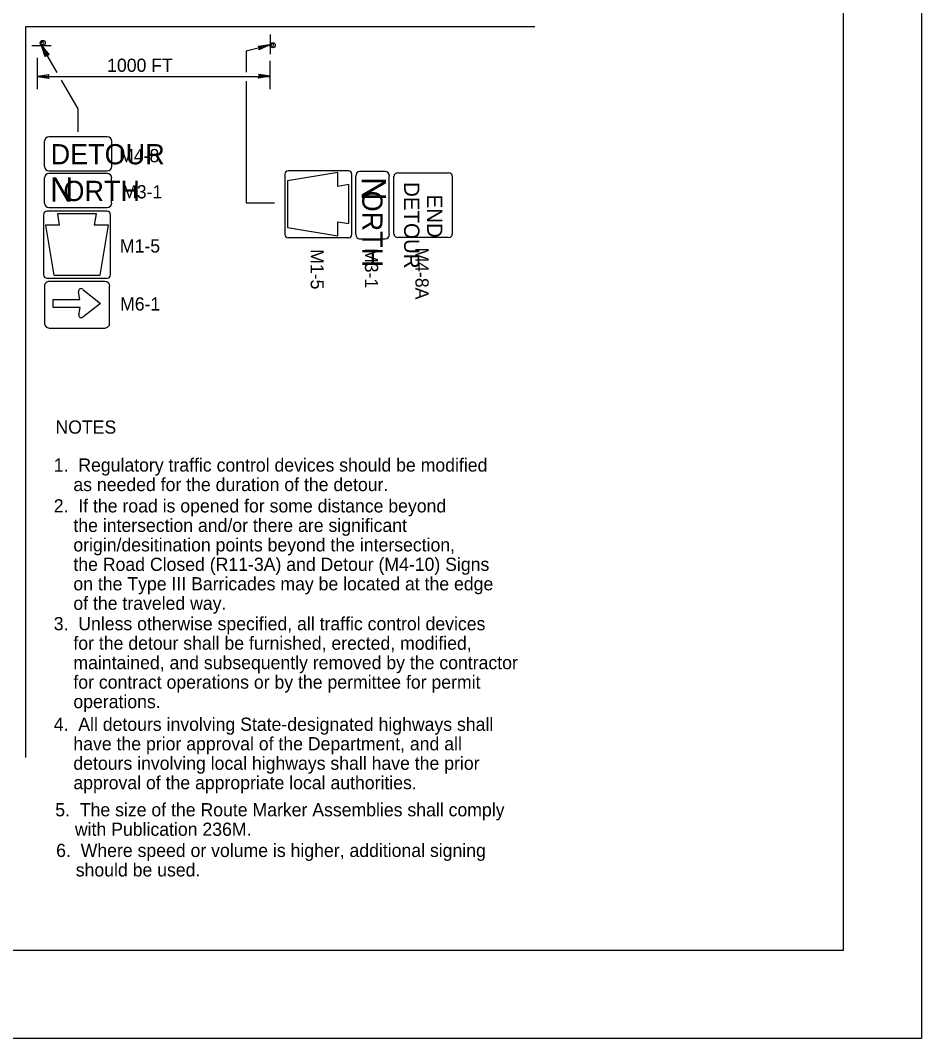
# Model space of a CAD drawing. Extents: x -14145 to -13662, y 30244 to 30661.
# Drawn here: x -13907.51 to -13893.17, y 30262.81 to 30279.01 of the extents above; entities that cross this region are included whole.
import ezdxf

# ---------------------------------------------------------------- set-up
doc = ezdxf.new("R2010")
doc.units = 0
for name, color, linetype in [('1', 7, 'Continuous'), ('10', 7, 'Continuous'), ('2', 7, 'Continuous'), ('61', 7, 'Continuous')]:
    doc.layers.add(name, color=color, linetype=linetype)

msp = doc.modelspace()

# ---------------------------------------------------------------- linework, layer by layer
at = {"layer": '1'}
for p, q in [((-13907.424, 30267.284), (-13907.424, 30278.918)), ((-13907.424, 30278.918), (-13899.327, 30278.918)), ((-13903.54, 30278.791), (-13903.54, 30278.479)), ((-13903.54, 30278.791), (-13903.54, 30278.479)), ((-13903.54, 30278.791), (-13903.54, 30278.479)), ((-13903.54, 30278.791), (-13903.54, 30278.479)), ((-13903.54, 30278.791), (-13903.54, 30278.479)), ((-13903.54, 30278.791), (-13903.54, 30278.479)), ((-13907.333, 30278.613), (-13907.021, 30278.613)), ((-13907.333, 30278.613), (-13907.021, 30278.613)), ((-13907.333, 30278.613), (-13907.021, 30278.613)), ((-13907.333, 30278.613), (-13907.021, 30278.613)), ((-13907.333, 30278.613), (-13907.021, 30278.613)), ((-13907.333, 30278.613), (-13907.021, 30278.613)), ((-13906.929, 30278.183), (-13907.176, 30278.613)), ((-13903.92, 30278.528), (-13903.546, 30278.624)), ((-13907.24, 30277.917), (-13907.24, 30278.419)), ((-13903.919, 30278.528), (-13903.919, 30278.191)), ((-13903.54, 30277.917), (-13903.54, 30278.371)), ((-13907.24, 30278.121), (-13903.54, 30278.121)), ((-13907.24, 30278.121), (-13905.39, 30278.121)), ((-13907.24, 30278.121), (-13905.39, 30278.121)), ((-13906.596, 30277.605), (-13906.859, 30278.062)), ((-13903.919, 30278.049), (-13903.919, 30276.112)), ((-13906.596, 30277.241), (-13906.596, 30277.605)), ((-13907.134, 30277.093), (-13907.134, 30276.688)), ((-13906.134, 30277.159), (-13907.06, 30277.159)), ((-13906.06, 30276.688), (-13906.06, 30277.093)), ((-13907.06, 30276.622), (-13906.134, 30276.622)), ((-13902.295, 30276.622), (-13903.253, 30276.622)), ((-13901.709, 30276.61), (-13902.115, 30276.61)), ((-13907.134, 30276.509), (-13907.134, 30276.103)), ((-13906.134, 30276.575), (-13907.061, 30276.575)), ((-13906.061, 30276.103), (-13906.061, 30276.509)), ((-13903.306, 30276.568), (-13903.306, 30275.61)), ((-13902.463, 30276.592), (-13903.261, 30276.458)), ((-13903.261, 30276.458), (-13903.261, 30276.081)), ((-13902.463, 30276.37), (-13902.463, 30276.592)), ((-13902.242, 30275.61), (-13902.242, 30276.568)), ((-13902.18, 30276.537), (-13902.18, 30275.61)), ((-13901.643, 30275.61), (-13901.643, 30276.537)), ((-13901.569, 30275.61), (-13901.569, 30276.537)), ((-13901.509, 30276.586), (-13900.702, 30276.586)), ((-13900.642, 30276.537), (-13900.642, 30275.61)), ((-13902.285, 30276.4), (-13902.463, 30276.37)), ((-13902.285, 30276.089), (-13902.285, 30276.4)), ((-13906.134, 30275.976), (-13907.092, 30275.976)), ((-13907.061, 30276.038), (-13906.134, 30276.038)), ((-13903.919, 30276.112), (-13903.472, 30276.112)), ((-13903.261, 30276.097), (-13903.261, 30275.72)), ((-13902.285, 30275.779), (-13902.285, 30276.089)), ((-13907.146, 30275.923), (-13907.146, 30274.965)), ((-13906.613, 30275.933), (-13906.924, 30275.933)), ((-13906.924, 30275.933), (-13906.894, 30275.755)), ((-13906.303, 30275.933), (-13906.613, 30275.933)), ((-13906.332, 30275.755), (-13906.303, 30275.933)), ((-13906.081, 30274.965), (-13906.081, 30275.923)), ((-13902.463, 30275.587), (-13902.463, 30275.808)), ((-13902.463, 30275.808), (-13902.285, 30275.779)), ((-13906.894, 30275.755), (-13907.116, 30275.755)), ((-13907.116, 30275.755), (-13906.982, 30274.957)), ((-13906.111, 30275.755), (-13906.332, 30275.755)), ((-13906.244, 30274.957), (-13906.111, 30275.755)), ((-13903.261, 30275.72), (-13902.463, 30275.587)), ((-13903.253, 30275.557), (-13902.295, 30275.557)), ((-13902.115, 30275.537), (-13901.709, 30275.537)), ((-13900.702, 30275.561), (-13901.509, 30275.561)), ((-13907.092, 30274.912), (-13906.134, 30274.912)), ((-13906.172, 30274.86), (-13907.054, 30274.86)), ((-13906.982, 30274.957), (-13906.605, 30274.957)), ((-13906.621, 30274.957), (-13906.244, 30274.957)), ((-13907.132, 30274.786), (-13907.132, 30274.192)), ((-13906.565, 30274.574), (-13906.587, 30274.691)), ((-13906.519, 30274.731), (-13906.239, 30274.51)), ((-13906.094, 30274.192), (-13906.094, 30274.786)), ((-13906.991, 30274.445), (-13906.991, 30274.574)), ((-13906.991, 30274.574), (-13906.565, 30274.574)), ((-13906.239, 30274.51), (-13906.517, 30274.291)), ((-13906.563, 30274.445), (-13906.991, 30274.445)), ((-13906.585, 30274.328), (-13906.563, 30274.445)), ((-13907.054, 30274.117), (-13906.172, 30274.117))]:
    msp.add_line(p, q, dxfattribs=at)
for points in [[(-13907.115, 30278.442), (-13907.106, 30278.457), (-13907.177, 30278.613), (-13907.115, 30278.442), (-13907.12, 30278.435), (-13907.177, 30278.613), (-13907.09, 30278.466), (-13907.077, 30278.463), (-13907.177, 30278.613), (-13907.064, 30278.46), (-13907.077, 30278.463)], [(-13907.115, 30278.442), (-13907.106, 30278.457), (-13907.177, 30278.613), (-13907.115, 30278.442), (-13907.12, 30278.435), (-13907.177, 30278.613), (-13907.09, 30278.466), (-13907.077, 30278.463), (-13907.177, 30278.613), (-13907.064, 30278.46), (-13907.077, 30278.463)], [(-13907.106, 30278.446), (-13907.097, 30278.461), (-13907.177, 30278.613), (-13907.106, 30278.446), (-13907.11, 30278.438), (-13907.177, 30278.613), (-13907.082, 30278.471), (-13907.069, 30278.469), (-13907.177, 30278.613), (-13907.056, 30278.467), (-13907.069, 30278.469)], [(-13903.726, 30278.6), (-13903.714, 30278.588), (-13903.546, 30278.624), (-13903.726, 30278.6), (-13903.732, 30278.606), (-13903.546, 30278.624), (-13903.708, 30278.57), (-13903.714, 30278.558), (-13903.546, 30278.624), (-13903.72, 30278.546), (-13903.714, 30278.558)], [(-13907.06, 30278.097), (-13907.066, 30278.115), (-13907.24, 30278.121), (-13907.06, 30278.097), (-13907.054, 30278.091), (-13907.24, 30278.121), (-13907.066, 30278.127), (-13907.06, 30278.145), (-13907.24, 30278.121), (-13907.054, 30278.151), (-13907.06, 30278.145)], [(-13907.06, 30278.097), (-13907.066, 30278.115), (-13907.24, 30278.121), (-13907.06, 30278.097), (-13907.054, 30278.091), (-13907.24, 30278.121), (-13907.066, 30278.127), (-13907.06, 30278.145), (-13907.24, 30278.121), (-13907.054, 30278.151), (-13907.06, 30278.145)], [(-13907.06, 30278.097), (-13907.066, 30278.115), (-13907.24, 30278.121), (-13907.06, 30278.097), (-13907.054, 30278.091), (-13907.24, 30278.121), (-13907.066, 30278.127), (-13907.06, 30278.145), (-13907.24, 30278.121), (-13907.054, 30278.151), (-13907.06, 30278.145)], [(-13903.72, 30278.151), (-13903.714, 30278.139), (-13903.54, 30278.127), (-13903.72, 30278.151), (-13903.726, 30278.157), (-13903.54, 30278.127), (-13903.714, 30278.121), (-13903.72, 30278.109), (-13903.54, 30278.127), (-13903.726, 30278.097), (-13903.72, 30278.109)], [(-13903.72, 30278.151), (-13903.714, 30278.139), (-13903.54, 30278.127), (-13903.72, 30278.151), (-13903.726, 30278.157), (-13903.54, 30278.127), (-13903.714, 30278.121), (-13903.72, 30278.109), (-13903.54, 30278.127), (-13903.726, 30278.097), (-13903.72, 30278.109)], [(-13903.72, 30278.151), (-13903.714, 30278.139), (-13903.54, 30278.127), (-13903.72, 30278.151), (-13903.726, 30278.157), (-13903.54, 30278.127), (-13903.714, 30278.121), (-13903.72, 30278.109), (-13903.54, 30278.127), (-13903.726, 30278.097), (-13903.72, 30278.109)]]:
    msp.add_lwpolyline(points, dxfattribs=at)
for centre in [(-13907.158, 30278.654), (-13907.158, 30278.654), (-13907.158, 30278.654), (-13903.499, 30278.618), (-13903.499, 30278.618), (-13903.499, 30278.618)]:
    msp.add_circle(centre, 0.0408, dxfattribs=at)
for centre, radius, start, end in [((-13907.166, 30278.649), 0.0214, 279.521, 274.2501), ((-13907.166, 30278.649), 0.0214, 279.521, 274.2501), ((-13907.166, 30278.649), 0.0214, 279.521, 274.2501), ((-13903.504, 30278.625), 0.0214, 189.521, 184.2501), ((-13903.504, 30278.625), 0.0214, 189.521, 184.2501), ((-13903.504, 30278.625), 0.0214, 189.521, 184.2501), ((-13903.251, 30276.566), 0.0532, 90, 180), ((-13902.293, 30276.566), 0.0532, 0, 90), ((-13907.09, 30275.923), 0.0532, 90, 180), ((-13906.132, 30275.923), 0.0532, 0, 90), ((-13903.251, 30275.608), 0.0532, 180, 270), ((-13902.293, 30275.608), 0.0532, 270, 0), ((-13907.09, 30274.965), 0.0532, 180, 270), ((-13906.132, 30274.965), 0.0532, 270, 0), ((-13906.547, 30274.703), 0.0414, 47.8458, 191.7524), ((-13906.544, 30274.323), 0.0414, 169.4753, 310.1409)]:
    msp.add_arc(centre, radius, start, end, dxfattribs=at)
for centre, major_axis, ratio, start_param, end_param in [((-13907.058, 30277.093), (-0.0734, 0), 0.893242, 4.712389, 6.283185), ((-13906.131, 30277.093), (0.0734, 0), 0.893242, 0, 1.570796), ((-13907.058, 30276.687), (-0.0734, 0), 0.893242, 0, 1.570796), ((-13906.131, 30276.687), (0.0734, 0), 0.893242, 4.712389, 6.283185), ((-13902.112, 30276.535), (0, 0.0734), 0.893242, 0, 1.570796), ((-13901.707, 30276.535), (0, 0.0734), 0.893242, 4.712389, 6.283185), ((-13907.058, 30276.509), (-0.0734, 0), 0.893242, 4.712389, 6.283185), ((-13906.132, 30276.509), (0.0734, 0), 0.893242, 0, 1.570796), ((-13901.508, 30276.536), (-0.0602, 0), 0.817773, 4.712389, 6.283185), ((-13900.701, 30276.536), (-0.0602, 0), 0.817773, 3.141593, 4.712389), ((-13907.058, 30276.104), (-0.0734, 0), 0.893242, 0, 1.570796), ((-13906.132, 30276.104), (0.0734, 0), 0.893242, 4.712389, 6.283185), ((-13902.112, 30275.608), (0, -0.0734), 0.893242, 4.712389, 6.283185), ((-13901.707, 30275.608), (0, -0.0734), 0.893242, 0, 1.570796), ((-13901.508, 30275.61), (0.0602, 0), 0.817773, 3.141593, 4.712389), ((-13900.701, 30275.61), (0.0602, 0), 0.817773, 4.712389, 6.283185), ((-13907.052, 30274.786), (0.0789, 0), 0.941916, 1.570796, 3.141593), ((-13906.17, 30274.786), (-0.0789, 0), 0.941916, 3.141593, 4.712389), ((-13907.052, 30274.192), (0.0789, 0), 0.941916, 3.141593, 4.712389), ((-13906.17, 30274.192), (-0.0789, 0), 0.941916, 1.570796, 3.141593)]:
    msp.add_ellipse(centre, major_axis=major_axis, ratio=ratio, start_param=start_param, end_param=end_param, dxfattribs=at)
at = {"layer": '10'}
for p, q in [((-13894.422, 30286.777), (-13894.422, 30264.207)), ((-13894.422, 30264.207), (-13925.874, 30264.207))]:
    msp.add_line(p, q, dxfattribs=at)
at = {"layer": '61'}
msp.add_lwpolyline([(-13926.174, 30288.307), (-13893.174, 30288.307), (-13893.174, 30262.807), (-13926.174, 30262.807)], close=True, dxfattribs=at)

# ---------------------------------------------------------------- texts
at = {"layer": '1'}
for s, height, p in [('DETOUR', 0.3216, (-13907.032, 30276.723)), ('N', 0.389, (-13907.044, 30276.128)), ('ORTH', 0.3216, (-13906.828, 30276.139))]:
    msp.add_text(s, height=height, dxfattribs=at).set_placement(p)
for s, height, p in [('N', 0.389, (-13902.084, 30276.52)), ('ORTH', 0.3216, (-13902.073, 30276.304)), ('DETOUR', 0.244, (-13901.408, 30276.441)), ('END', 0.244, (-13901.042, 30276.243))]:
    msp.add_text(s, height=height, rotation=270, dxfattribs=at).set_placement(p)
at = {"layer": '2'}
for s, p in [('1000 FT', (-13906.133, 30278.195)), ('M4-8', (-13905.943, 30276.757)), ('M3-1', (-13905.895, 30276.181)), ('M1-5', (-13905.93, 30275.319)), ('M6-1', (-13905.927, 30274.396)), ('NOTES', (-13906.955, 30272.436)), ('1.  Regulatory traffic control devices should be modified', (-13906.982, 30271.832)), ('    as needed for the duration of the detour.', (-13906.982, 30271.522)), ('2.  If the road is opened for some distance beyond ', (-13906.982, 30271.182)), ('    the intersection and/or there are significant', (-13906.982, 30270.872)), ('    origin/desitination points beyond the intersection, ', (-13906.982, 30270.562)), ('    the Road Closed (R11-3A) and Detour (M4-10) Signs ', (-13906.982, 30270.252)), ('    on the Type III Barricades may be located at the edge', (-13906.982, 30269.942)), ('    of the traveled way.', (-13906.982, 30269.632)), ('3.  Unless otherwise specified, all traffic control devices', (-13906.982, 30269.307)), ('    for the detour shall be furnished, erected, modified,', (-13906.982, 30268.997)), ('    maintained, and subsequently removed by the contractor', (-13906.982, 30268.687)), ('    for contract operations or by the permittee for permit', (-13906.982, 30268.377)), ('    operations.', (-13906.982, 30268.067)), ('4.  All detours involving State-designated highways shall', (-13906.982, 30267.706)), ('    have the prior approval of the Department, and all', (-13906.982, 30267.396)), ('    detours involving local highways shall have the prior', (-13906.982, 30267.086)), ('    approval of the appropriate local authorities.', (-13906.982, 30266.776)), ('5.  The size of the Route Marker Assemblies shall comply', (-13906.958, 30266.345)), ('    with Publication 236M.', (-13906.958, 30266.035)), ('6.  Where speed or volume is higher, additional signing', (-13906.944, 30265.698)), ('    should be used.', (-13906.944, 30265.388))]:
    msp.add_text(s, height=0.21, dxfattribs=at).set_placement(p)
for s, p in [('M1-5', (-13902.895, 30275.372)), ('M3-1', (-13902.031, 30275.39)), ('M4-8A', (-13901.227, 30275.4))]:
    msp.add_text(s, height=0.21, rotation=270, dxfattribs=at).set_placement(p)

doc.saveas('drawing.dxf')
